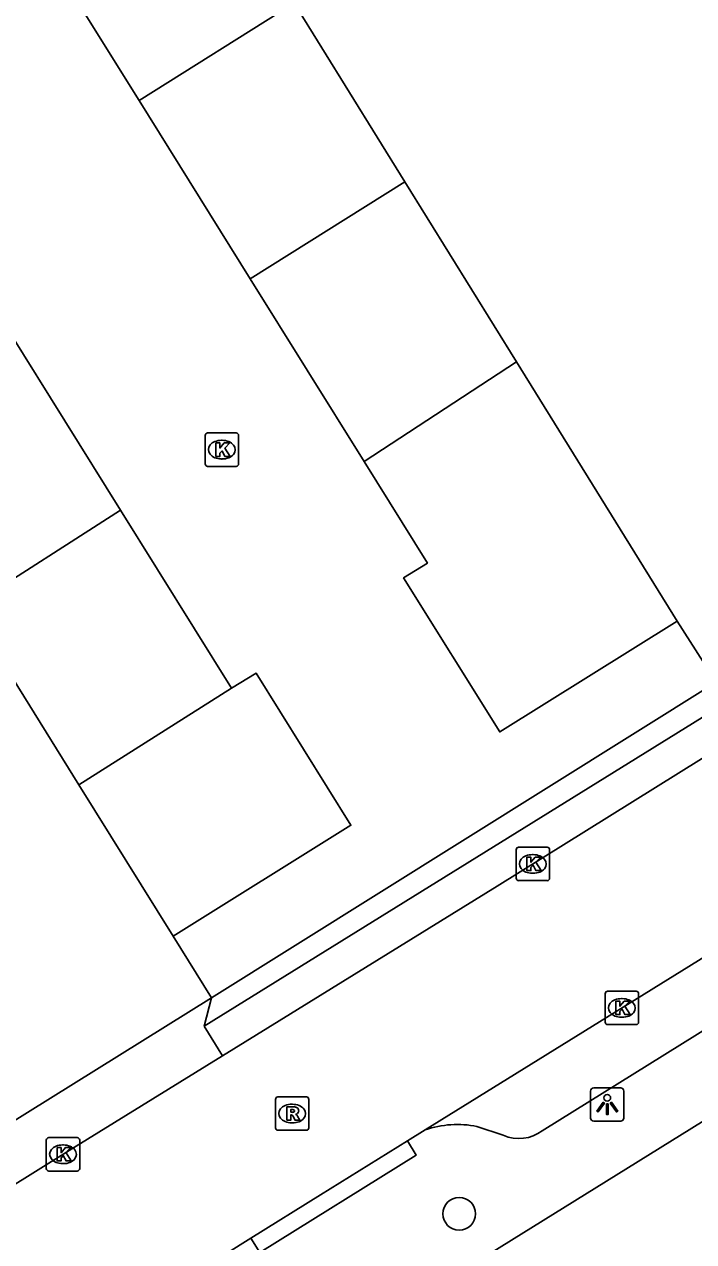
# Model space of a CAD drawing. Extents: x 157767 to 159171, y 387842 to 389425.
# Drawn here: x 158535.68 to 158555.73, y 388015.61 to 388052.05 of the extents above; entities that cross this region are included whole.
import ezdxf

# ---------------------------------------------------------------- set-up
doc = ezdxf.new("R2010")
doc.units = 0
for name, color, linetype in [('IMGEO_Boom', 7, 'Continuous'), ('IMGEO_Kolk', 7, 'Continuous'), ('IMGEO_Lichtpunt', 7, 'Continuous'), ('IMGEO_Muur', 7, 'Continuous'), ('IMGEO_Pand', 7, 'Continuous'), ('IMGEO_Rijbaan_lokaal_open', 7, 'Continuous'), ('IMGEO_Rioolput', 7, 'Continuous'), ('IMGEO_Voetpad_open', 7, 'Continuous')]:
    doc.layers.add(name, color=color, linetype=linetype)

msp = doc.modelspace()

# ---------------------------------------------------------------- linework, layer by layer
at = {"layer": 'IMGEO_Boom'}
msp.add_circle((158548.706, 388016.442), 0.489, dxfattribs=at)
at = {"layer": 'IMGEO_Kolk'}
for p, q in [((158541.096, 388038.894), (158541.096, 388039.746)), ((158541.171, 388039.82), (158542.023, 388039.82)), ((158542.097, 388039.746), (158542.097, 388038.894)), ((158541.584, 388039.6), (158541.609, 388039.6)), ((158541.607, 388039.04), (158541.582, 388039.04)), ((158542.023, 388038.82), (158541.171, 388038.82)), ((158550.486, 388027.416), (158551.338, 388027.416)), ((158550.411, 388026.49), (158550.411, 388027.342)), ((158550.899, 388027.196), (158550.924, 388027.196)), ((158551.412, 388027.342), (158551.412, 388026.49)), ((158550.922, 388026.636), (158550.897, 388026.636)), ((158551.338, 388026.416), (158550.486, 388026.416)), ((158553.077, 388022.179), (158553.077, 388023.031)), ((158553.152, 388023.105), (158554.004, 388023.105)), ((158554.078, 388023.031), (158554.078, 388022.179)), ((158553.565, 388022.885), (158553.59, 388022.885)), ((158553.588, 388022.325), (158553.563, 388022.325)), ((158554.004, 388022.105), (158553.152, 388022.105)), ((158536.339, 388017.797), (158536.339, 388018.649)), ((158536.414, 388018.723), (158537.266, 388018.723)), ((158537.34, 388018.649), (158537.34, 388017.797)), ((158536.827, 388018.503), (158536.852, 388018.503)), ((158536.85, 388017.943), (158536.825, 388017.943)), ((158537.266, 388017.723), (158536.414, 388017.723))]:
    msp.add_line(p, q, dxfattribs=at)
for points in [[(158541.096, 388038.894), (158541.096, 388039.746)], [(158541.171, 388039.82), (158542.023, 388039.82)], [(158542.097, 388039.746), (158542.097, 388038.894)], [(158541.417, 388039.52), (158541.54, 388039.52), (158541.54, 388039.369), (158541.67, 388039.52), (158541.834, 388039.52), (158541.688, 388039.369), (158541.841, 388039.12), (158541.689, 388039.12), (158541.604, 388039.284), (158541.54, 388039.217), (158541.54, 388039.12), (158541.417, 388039.12), (158541.417, 388039.52)], [(158542.023, 388038.82), (158541.171, 388038.82)], [(158550.486, 388027.416), (158551.338, 388027.416)], [(158550.411, 388026.49), (158550.411, 388027.342)], [(158550.732, 388027.116), (158550.855, 388027.116), (158550.855, 388026.965), (158550.985, 388027.116), (158551.149, 388027.116), (158551.003, 388026.965), (158551.156, 388026.716), (158551.004, 388026.716), (158550.919, 388026.88), (158550.855, 388026.813), (158550.855, 388026.716), (158550.732, 388026.716), (158550.732, 388027.116)], [(158551.412, 388027.342), (158551.412, 388026.49)], [(158551.338, 388026.416), (158550.486, 388026.416)], [(158553.077, 388022.179), (158553.077, 388023.031)], [(158553.152, 388023.105), (158554.004, 388023.105)], [(158554.078, 388023.031), (158554.078, 388022.179)], [(158553.398, 388022.805), (158553.521, 388022.805), (158553.521, 388022.654), (158553.651, 388022.805), (158553.815, 388022.805), (158553.669, 388022.654), (158553.822, 388022.405), (158553.67, 388022.405), (158553.585, 388022.569), (158553.521, 388022.502), (158553.521, 388022.405), (158553.398, 388022.405), (158553.398, 388022.805)], [(158554.004, 388022.105), (158553.152, 388022.105)], [(158536.339, 388017.797), (158536.339, 388018.649)], [(158536.414, 388018.723), (158537.266, 388018.723)], [(158537.34, 388018.649), (158537.34, 388017.797)], [(158536.66, 388018.423), (158536.783, 388018.423), (158536.783, 388018.272), (158536.913, 388018.423), (158537.077, 388018.423), (158536.931, 388018.272), (158537.084, 388018.023), (158536.932, 388018.023), (158536.847, 388018.187), (158536.783, 388018.12), (158536.783, 388018.023), (158536.66, 388018.023), (158536.66, 388018.423)], [(158537.266, 388017.723), (158536.414, 388017.723)]]:
    msp.add_lwpolyline(points, dxfattribs=at)
for centre, start, end in [((158541.173, 388039.744), 91.552, 178.448), ((158541.173, 388039.744), 91.552, 178.448), ((158542.021, 388039.744), 1.552, 88.448), ((158542.021, 388039.744), 1.552, 88.448), ((158541.173, 388038.896), 181.552, 268.448), ((158541.173, 388038.896), 181.552, 268.448), ((158542.021, 388038.896), 271.552, 358.448), ((158542.021, 388038.896), 271.552, 358.448), ((158550.488, 388027.34), 91.552, 178.448), ((158550.488, 388027.34), 91.552, 178.448), ((158551.336, 388027.34), 1.552, 88.448), ((158551.336, 388027.34), 1.552, 88.448), ((158550.488, 388026.492), 181.552, 268.448), ((158550.488, 388026.492), 181.552, 268.448), ((158551.336, 388026.492), 271.552, 358.448), ((158551.336, 388026.492), 271.552, 358.448), ((158553.154, 388023.029), 91.552, 178.448), ((158553.154, 388023.029), 91.552, 178.448), ((158554.002, 388023.029), 1.552, 88.448), ((158554.002, 388023.029), 1.552, 88.448), ((158553.154, 388022.181), 181.552, 268.448), ((158553.154, 388022.181), 181.552, 268.448), ((158554.002, 388022.181), 271.552, 358.448), ((158554.002, 388022.181), 271.552, 358.448), ((158536.416, 388018.647), 91.552, 178.448), ((158536.416, 388018.647), 91.552, 178.448), ((158537.264, 388018.647), 1.552, 88.448), ((158537.264, 388018.647), 1.552, 88.448), ((158536.416, 388017.799), 181.552, 268.448), ((158536.416, 388017.799), 181.552, 268.448), ((158537.264, 388017.799), 271.552, 358.448), ((158537.264, 388017.799), 271.552, 358.448)]:
    msp.add_arc(centre, 0.0765, start, end, dxfattribs=at)
for centre, major_axis, ratio, start_param, end_param in [((158541.583, 388039.32), (-0.387, 0.002), 0.722429, 4.712389, 7.853982), ((158541.608, 388039.32), (-0.39, 0.002), 0.717154, 1.570796, 4.712389), ((158550.898, 388026.916), (-0.387, 0.002), 0.722429, 4.712389, 7.853982), ((158550.923, 388026.916), (-0.39, 0.002), 0.717154, 1.570796, 4.712389), ((158553.564, 388022.605), (-0.387, 0.002), 0.722429, 4.712389, 7.853982), ((158553.589, 388022.605), (-0.39, 0.002), 0.717154, 1.570796, 4.712389), ((158536.826, 388018.223), (-0.387, 0.002), 0.722429, 4.712389, 7.853982), ((158536.851, 388018.223), (-0.39, 0.002), 0.717154, 1.570796, 4.712389)]:
    msp.add_ellipse(centre, major_axis=major_axis, ratio=ratio, start_param=start_param, end_param=end_param, dxfattribs=at)
at = {"layer": 'IMGEO_Lichtpunt'}
for p, q in [((158552.642, 388020.117), (158552.642, 388019.31)), ((158552.642, 388020.117), (158552.642, 388019.31)), ((158553.544, 388020.212), (158552.736, 388020.212)), ((158553.544, 388020.212), (158552.736, 388020.212)), ((158553.638, 388019.31), (158553.638, 388020.117)), ((158553.638, 388019.31), (158553.638, 388020.117)), ((158552.736, 388019.216), (158553.544, 388019.216)), ((158552.736, 388019.216), (158553.544, 388019.216))]:
    msp.add_line(p, q, dxfattribs=at)
for points in [[(158553.016, 388019.781), (158553.055, 388019.753), (158552.867, 388019.491), (158552.829, 388019.518), (158553.016, 388019.781)], [(158553.118, 388019.733), (158553.165, 388019.733), (158553.165, 388019.411), (158553.118, 388019.411), (158553.118, 388019.733)], [(158553.228, 388019.753), (158553.266, 388019.78), (158553.453, 388019.518), (158553.414, 388019.49), (158553.228, 388019.753)]]:
    msp.add_lwpolyline(points, dxfattribs=at)
msp.add_circle((158553.141, 388019.915), 0.0994, dxfattribs=at)
for centre, start, end in [((158552.736, 388020.117), 90, 180), ((158552.736, 388020.117), 90, 180), ((158553.544, 388020.117), 0, 90), ((158553.544, 388020.117), 0, 90), ((158552.736, 388019.31), 180, 270), ((158552.736, 388019.31), 180, 270), ((158553.544, 388019.31), 270, 0), ((158553.544, 388019.31), 270, 360)]:
    msp.add_arc(centre, 0.0946, start, end, dxfattribs=at)
at = {"layer": 'IMGEO_Muur'}
for points in [[(158556.403, 388032.356), (158555.234, 388034.183)], [(158540.14, 388024.756), (158541.291, 388022.91)], [(158541.291, 388022.91), (158530.941, 388016.471)]]:
    msp.add_lwpolyline(points, dxfattribs=at)
at = {"layer": 'IMGEO_Pand'}
for points in [[(158535.788, 388055.115), (158539.118, 388049.775)], [(158539.118, 388049.775), (158543.761, 388052.683)], [(158543.761, 388052.683), (158547.077, 388047.335)], [(158539.118, 388049.775), (158542.447, 388044.435)], [(158542.447, 388044.435), (158547.077, 388047.335)], [(158547.077, 388047.335), (158550.419, 388041.947)], [(158542.447, 388044.435), (158545.856, 388038.968)], [(158538.565, 388037.506), (158535.229, 388042.858)], [(158545.856, 388038.968), (158550.419, 388041.947)], [(158550.419, 388041.947), (158555.234, 388034.183)], [(158545.856, 388038.968), (158547.753, 388035.925), (158547.042, 388035.482), (158549.918, 388030.869), (158555.234, 388034.183)], [(158534.005, 388034.596), (158538.565, 388037.506)], [(158541.889, 388032.175), (158538.565, 388037.506)], [(158537.318, 388029.283), (158534.005, 388034.596)], [(158540.14, 388024.756), (158545.464, 388028.075), (158542.623, 388032.633), (158541.889, 388032.175)], [(158541.889, 388032.175), (158537.318, 388029.283)], [(158540.14, 388024.756), (158537.318, 388029.283)]]:
    msp.add_lwpolyline(points, dxfattribs=at)
at = {"layer": 'IMGEO_Rijbaan_lokaal_open'}
for points in [[(158555.234, 388034.183), (158556.403, 388032.356)], [(158556.403, 388032.356), (158541.291, 388022.91)], [(158557.948, 388031.298), (158549.842, 388026.252), (158541.617, 388021.173)], [(158547.688, 388018.955), (158559.253, 388026.123), (158560.635, 388026.983)], [(158541.291, 388022.91), (158540.14, 388024.756)], [(158519.344, 388007.321), (158537.107, 388018.388), (158541.617, 388021.173)], [(158542.469, 388015.712), (158544.551, 388017.011), (158547.157, 388018.626)], [(158547.157, 388018.626), (158547.688, 388018.955)], [(158541.713, 388015.24), (158542.469, 388015.712)]]:
    msp.add_lwpolyline(points, dxfattribs=at)
at = {"layer": 'IMGEO_Rioolput'}
for p, q in [((158543.202, 388019.016), (158543.202, 388019.868)), ((158543.277, 388019.942), (158544.129, 388019.942)), ((158543.69, 388019.722), (158543.715, 388019.722)), ((158544.203, 388019.868), (158544.203, 388019.016)), ((158543.713, 388019.162), (158543.688, 388019.162)), ((158544.129, 388018.942), (158543.277, 388018.942))]:
    msp.add_line(p, q, dxfattribs=at)
for points in [[(158543.202, 388019.016), (158543.202, 388019.868)], [(158543.277, 388019.942), (158544.129, 388019.942)], [(158544.203, 388019.868), (158544.203, 388019.016)], [(158543.791, 388019.64), (158543.539, 388019.642), (158543.539, 388019.242)], [(158543.539, 388019.242), (158543.663, 388019.242), (158543.663, 388019.404), (158543.674, 388019.404)], [(158543.717, 388019.561), (158543.663, 388019.561), (158543.663, 388019.48)], [(158543.663, 388019.48), (158543.715, 388019.48)], [(158543.721, 388019.375), (158543.792, 388019.242), (158543.932, 388019.242), (158543.867, 388019.368)], [(158544.129, 388018.942), (158543.277, 388018.942)]]:
    msp.add_lwpolyline(points, dxfattribs=at)
for centre, radius, start, end in [((158543.279, 388019.866), 0.0765, 91.552, 178.448), ((158543.279, 388019.866), 0.0765, 91.552, 178.448), ((158544.127, 388019.866), 0.0765, 1.552, 88.448), ((158544.127, 388019.866), 0.0765, 1.552, 88.448), ((158543.673, 388019.351), 0.0533, 26.0293, 88.6989), ((158543.699, 388019.669), 0.19, 274.7715, 282.9687), ((158543.723, 388019.465), 0.0964, 77.0061, 93.1865), ((158543.737, 388019.522), 0.0378, 276.6634, 79.6772), ((158543.79, 388019.53), 0.109, 350.3612, 89.416), ((158543.788, 388019.53), 0.112, 277.5842, 350.9817), ((158543.772, 388019.315), 0.108, 29.5134, 73.7905), ((158543.279, 388019.018), 0.0765, 181.552, 268.448), ((158543.279, 388019.018), 0.0765, 181.552, 268.448), ((158544.127, 388019.018), 0.0765, 271.552, 358.448), ((158544.127, 388019.018), 0.0765, 271.552, 358.448)]:
    msp.add_arc(centre, radius, start, end, dxfattribs=at)
for centre, major_axis, ratio, start_param, end_param in [((158543.689, 388019.442), (-0.387, 0.002), 0.722429, 4.712389, 7.853982), ((158543.714, 388019.442), (-0.39, 0.002), 0.717154, 1.570796, 4.712389)]:
    msp.add_ellipse(centre, major_axis=major_axis, ratio=ratio, start_param=start_param, end_param=end_param, dxfattribs=at)
at = {"layer": 'IMGEO_Voetpad_open'}
for points in [[(158548.372, 388014.479), (158586.39, 388038.074), (158587.736, 388040.994), (158612.65, 388056.606)], [(158585.155, 388040.057), (158551.194, 388018.928)], [(158541.069, 388022.057), (158557.4, 388032.182)], [(158541.291, 388022.91), (158530.941, 388016.471), (158520.255, 388009.824)], [(158541.291, 388022.91), (158541.069, 388022.057)], [(158541.617, 388021.173), (158541.069, 388022.057)], [(158550.027, 388018.794), (158549.238, 388019.056)], [(158547.157, 388018.626), (158547.418, 388018.2), (158542.73, 388015.286), (158542.469, 388015.712)]]:
    msp.add_lwpolyline(points, dxfattribs=at)
for centre, radius, start, end in [((158548.647, 388016.184), 2.932, 78.3677, 109.0887), ((158550.498, 388019.845), 1.151, 245.8796, 307.221)]:
    msp.add_arc(centre, radius, start, end, dxfattribs=at)

doc.saveas('drawing.dxf')
